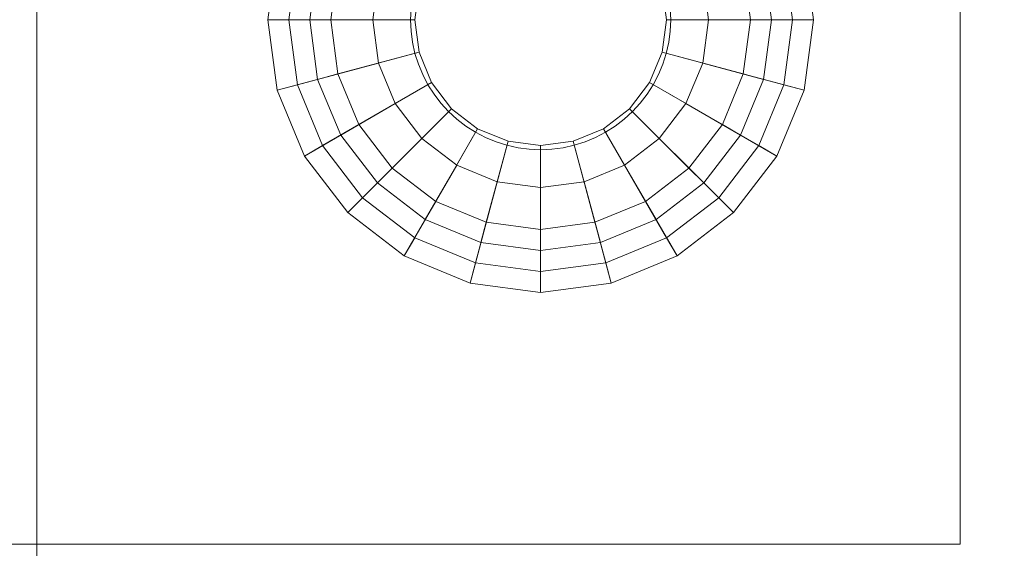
# Model space of a CAD drawing. Header units: inches. Extents: x -412 to -304, y -62 to 18.
# Tile 392 of 656: x -360.389 to -359.466, y -25.999 to -25.503. Entities that reach past the tile are written whole.
import ezdxf

# ---------------------------------------------------------------- set-up
doc = ezdxf.new("R2010")
doc.units = ezdxf.units.IN
doc.header["$LTSCALE"] = 32
doc.header["$MEASUREMENT"] = 0
for name, color, linetype, lineweight in [('Black', 7, 'Continuous', 18), ('Drawing', 7, 'Continuous', 18), ('Metal_HtAdjMech', 7, 'Continuous', 18), ('None', 7, 'Continuous', 18), ('SolidLine', 7, 'Continuous', 15), ('Wood_1-H', 7, 'Continuous', 13)]:
    doc.layers.add(name, color=color, linetype=linetype, lineweight=lineweight)

# ---------------------------------------------------------------- blocks, each defined once
blk = doc.blocks.new('Group-20')
at = {"layer": 'Black'}
for points in [[(-34.54794, 16.53613, 28.9791), (34.54794, 16.53613, 28.9791), (34.54794, -16.53613, 28.9791), (-34.54794, -16.53613, 28.9791)], [(-34.54794, 16.53613, 27.70079), (34.54794, 16.53613, 27.70079), (34.54794, -16.53613, 27.70079), (-34.54794, -16.53613, 27.70079)]]:
    blk.add_3dface(points, dxfattribs=at)
at = {"layer": 'Wood_1-H'}
for points in [[(-35.96494, 17.95313, 28.99879), (35.96494, 17.95313, 28.99879), (35.96494, -17.95313, 28.99879), (-35.96494, -17.95313, 28.99879)], [(-35.96494, 17.95313, 28.9791), (35.96494, 17.95313, 28.9791), (35.96494, -17.95313, 28.9791), (-35.96494, -17.95313, 28.9791)]]:
    blk.add_3dface(points, dxfattribs=at)
blk = doc.blocks.new('MpHtAdjTrough-1095 (3D)')
at = {"layer": 'Black'}
for points in [[(-17.3622, -4.05467, -1.5537), (17.3622, -4.05467, -1.5537), (17.3622, 2.5995, -3.97562), (-17.3622, 2.5995, -3.97562)], [(-17.3622, 2.59168, -4.03646), (17.3622, 2.59168, -4.03646), (17.3622, -4.07513, -1.60994), (-17.3622, -4.07513, -1.60994)]]:
    blk.add_3dface(points, dxfattribs=at)
blk = doc.blocks.new('MPHtAdjCenterBar (3D)')
at = {"layer": 'Black'}
for points in [[(0, 2.0838, -0.07874), (-0.06623, 2.07508, -0.07874), (-0.04076, 1.98001, -0.07874), (0, 1.98538, -0.07874)], [(0, 2.0838, -0.01969), (-0.06623, 2.07508, -0.01969), (-0.06623, 2.07508, -0.07874), (0, 2.0838, -0.07874)], [(0, 2.06412), (-0.06114, 2.05607), (-0.06623, 2.07508, -0.01969), (0, 2.0838, -0.01969)], [(0.06623, 2.07508, -0.07874), (0, 2.0838, -0.07874), (0, 1.98538, -0.07874), (0.04076, 1.98001, -0.07874)], [(0.06623, 2.07508, -0.01969), (0, 2.0838, -0.01969), (0, 2.0838, -0.07874), (0.06623, 2.07508, -0.07874)], [(0.06114, 2.05607), (0, 2.06412), (0, 2.0838, -0.01969), (0.06623, 2.07508, -0.01969)], [(-0.06623, 2.07508, -0.07874), (-0.12795, 2.04952, -0.07874), (-0.07874, 1.96428, -0.07874), (-0.04076, 1.98001, -0.07874)], [(-0.06623, 2.07508, -0.01969), (-0.12795, 2.04952, -0.01969), (-0.12795, 2.04952, -0.07874), (-0.06623, 2.07508, -0.07874)], [(-0.06114, 2.05607), (-0.11811, 2.03247), (-0.12795, 2.04952, -0.01969), (-0.06623, 2.07508, -0.01969)], [(0, 1.94601), (-0.03057, 1.94198), (-0.06114, 2.05607), (0, 2.06412)], [(0.03057, 1.94198), (0, 1.94601), (0, 2.06412), (0.06114, 2.05607)], [(-0.03057, 1.94198), (-0.05906, 1.93018), (-0.11811, 2.03247), (-0.06114, 2.05607)], [(-0.12795, 2.04952, -0.07874), (-0.18095, 2.00885, -0.07874), (-0.11136, 1.93925, -0.07874), (-0.07874, 1.96428, -0.07874)], [(-0.12795, 2.04952, -0.01969), (-0.18095, 2.00885, -0.01969), (-0.18095, 2.00885, -0.07874), (-0.12795, 2.04952, -0.07874)], [(-0.11811, 2.03247), (-0.16703, 1.99493), (-0.18095, 2.00885, -0.01969), (-0.12795, 2.04952, -0.01969)], [(0, 2.04443, -0.21654), (-0.05604, 2.03705, -0.21654), (-0.05095, 2.01804, -0.23622), (0, 2.02475, -0.23622)], [(0, 2.04443, -0.15748), (-0.05604, 2.03705, -0.15748), (-0.05604, 2.03705, -0.21654), (0, 2.04443, -0.21654)], [(0, 1.98538, -0.15748), (-0.04076, 1.98001, -0.15748), (-0.05604, 2.03705, -0.15748), (0, 2.04443, -0.15748)], [(0.05604, 2.03705, -0.21654), (0, 2.04443, -0.21654), (0, 2.02475, -0.23622), (0.05095, 2.01804, -0.23622)], [(0.05604, 2.03705, -0.15748), (0, 2.04443, -0.15748), (0, 2.04443, -0.21654), (0.05604, 2.03705, -0.21654)], [(0.04076, 1.98001, -0.15748), (0, 1.98538, -0.15748), (0, 2.04443, -0.15748), (0.05604, 2.03705, -0.15748)], [(-0.05906, 1.93018), (-0.08352, 1.91141), (-0.16703, 1.99493), (-0.11811, 2.03247)], [(-0.05604, 2.03705, -0.21654), (-0.10827, 2.01542, -0.21654), (-0.09843, 1.99837, -0.23622), (-0.05095, 2.01804, -0.23622)], [(-0.05604, 2.03705, -0.15748), (-0.10827, 2.01542, -0.15748), (-0.10827, 2.01542, -0.21654), (-0.05604, 2.03705, -0.21654)], [(-0.04076, 1.98001, -0.15748), (-0.07874, 1.96428, -0.15748), (-0.10827, 2.01542, -0.15748), (-0.05604, 2.03705, -0.15748)], [(0, 2.02475, -0.23622), (-0.05095, 2.01804, -0.23622), (-0.03057, 1.94198, -0.23622), (0, 1.94601, -0.23622)], [(0.05095, 2.01804, -0.23622), (0, 2.02475, -0.23622), (0, 1.94601, -0.23622), (0.03057, 1.94198, -0.23622)], [(-0.10827, 2.01542, -0.21654), (-0.15311, 1.98101, -0.21654), (-0.1392, 1.96709, -0.23622), (-0.09843, 1.99837, -0.23622)], [(-0.10827, 2.01542, -0.15748), (-0.15311, 1.98101, -0.15748), (-0.15311, 1.98101, -0.21654), (-0.10827, 2.01542, -0.21654)], [(-0.07874, 1.96428, -0.15748), (-0.11136, 1.93925, -0.15748), (-0.15311, 1.98101, -0.15748), (-0.10827, 2.01542, -0.15748)], [(-0.05095, 2.01804, -0.23622), (-0.09843, 1.99837, -0.23622), (-0.05906, 1.93018, -0.23622), (-0.03057, 1.94198, -0.23622)], [(-0.18095, 2.00885, -0.07874), (-0.22162, 1.95585, -0.07874), (-0.13638, 1.90664, -0.07874), (-0.11136, 1.93925, -0.07874)], [(-0.18095, 2.00885, -0.01969), (-0.22162, 1.95585, -0.01969), (-0.22162, 1.95585, -0.07874), (-0.18095, 2.00885, -0.07874)], [(-0.16703, 1.99493), (-0.20457, 1.94601), (-0.22162, 1.95585, -0.01969), (-0.18095, 2.00885, -0.01969)], [(-0.09843, 1.99837, -0.23622), (-0.1392, 1.96709, -0.23622), (-0.08352, 1.91141, -0.23622), (-0.05906, 1.93018, -0.23622)], [(-0.08352, 1.91141), (-0.10229, 1.88695), (-0.20457, 1.94601), (-0.16703, 1.99493)], [(-0.15311, 1.98101, -0.21654), (-0.18753, 1.93616, -0.21654), (-0.17048, 1.92632, -0.23622), (-0.1392, 1.96709, -0.23622)], [(-0.15311, 1.98101, -0.15748), (-0.18753, 1.93616, -0.15748), (-0.18753, 1.93616, -0.21654), (-0.15311, 1.98101, -0.21654)], [(-0.11136, 1.93925, -0.15748), (-0.13638, 1.90664, -0.15748), (-0.18753, 1.93616, -0.15748), (-0.15311, 1.98101, -0.15748)], [(-0.04076, 1.98001, -0.07874), (-0.07874, 1.96428, -0.07874), (-0.07874, 1.96428, -0.15748), (-0.04076, 1.98001, -0.15748)], [(0, 1.98538, -0.07874), (-0.04076, 1.98001, -0.07874), (-0.04076, 1.98001, -0.15748), (0, 1.98538, -0.15748)], [(0.04076, 1.98001, -0.07874), (0, 1.98538, -0.07874), (0, 1.98538, -0.15748), (0.04076, 1.98001, -0.15748)], [(-0.1392, 1.96709, -0.23622), (-0.17048, 1.92632, -0.23622), (-0.10229, 1.88695, -0.23622), (-0.08352, 1.91141, -0.23622)], [(-0.07874, 1.96428, -0.07874), (-0.11136, 1.93925, -0.07874), (-0.11136, 1.93925, -0.15748), (-0.07874, 1.96428, -0.15748)], [(-0.22162, 1.95585, -0.07874), (-0.24719, 1.89413, -0.07874), (-0.15212, 1.86866, -0.07874), (-0.13638, 1.90664, -0.07874)], [(-0.22162, 1.95585, -0.01969), (-0.24719, 1.89413, -0.01969), (-0.24719, 1.89413, -0.07874), (-0.22162, 1.95585, -0.07874)], [(-0.20457, 1.94601), (-0.22817, 1.88903), (-0.24719, 1.89413, -0.01969), (-0.22162, 1.95585, -0.01969)], [(-0.10229, 1.88695), (-0.11409, 1.85847), (-0.22817, 1.88903), (-0.20457, 1.94601)], [(-0.03057, 1.94198, -0.23622), (-0.05906, 1.93018, -0.23622), (-0.05906, 1.93018), (-0.03057, 1.94198)], [(0, 1.94601, -0.23622), (-0.03057, 1.94198, -0.23622), (-0.03057, 1.94198), (0, 1.94601)], [(0.03057, 1.94198, -0.23622), (0, 1.94601, -0.23622), (0, 1.94601), (0.03057, 1.94198)], [(-0.18753, 1.93616, -0.21654), (-0.20916, 1.88394, -0.21654), (-0.19014, 1.87885, -0.23622), (-0.17048, 1.92632, -0.23622)], [(-0.18753, 1.93616, -0.15748), (-0.20916, 1.88394, -0.15748), (-0.20916, 1.88394, -0.21654), (-0.18753, 1.93616, -0.21654)], [(-0.13638, 1.90664, -0.15748), (-0.15212, 1.86866, -0.15748), (-0.20916, 1.88394, -0.15748), (-0.18753, 1.93616, -0.15748)], [(-0.11136, 1.93925, -0.07874), (-0.13638, 1.90664, -0.07874), (-0.13638, 1.90664, -0.15748), (-0.11136, 1.93925, -0.15748)], [(-0.17048, 1.92632, -0.23622), (-0.19014, 1.87885, -0.23622), (-0.11409, 1.85847, -0.23622), (-0.10229, 1.88695, -0.23622)], [(-0.05906, 1.93018, -0.23622), (-0.08352, 1.91141, -0.23622), (-0.08352, 1.91141), (-0.05906, 1.93018)], [(-0.13638, 1.90664, -0.07874), (-0.15212, 1.86866, -0.07874), (-0.15212, 1.86866, -0.15748), (-0.13638, 1.90664, -0.15748)], [(-0.08352, 1.91141, -0.23622), (-0.10229, 1.88695, -0.23622), (-0.10229, 1.88695), (-0.08352, 1.91141)], [(-0.24719, 1.89413, -0.07874), (-0.25591, 1.8279, -0.07874), (-0.15748, 1.8279, -0.07874), (-0.15212, 1.86866, -0.07874)], [(-0.24719, 1.89413, -0.01969), (-0.25591, 1.8279, -0.01969), (-0.25591, 1.8279, -0.07874), (-0.24719, 1.89413, -0.07874)], [(-0.22817, 1.88903), (-0.23622, 1.8279), (-0.25591, 1.8279, -0.01969), (-0.24719, 1.89413, -0.01969)], [(-0.11409, 1.85847), (-0.11811, 1.8279), (-0.23622, 1.8279), (-0.22817, 1.88903)], [(-0.10229, 1.88695, -0.23622), (-0.11409, 1.85847, -0.23622), (-0.11409, 1.85847), (-0.10229, 1.88695)], [(-0.20916, 1.88394, -0.21654), (-0.21654, 1.8279, -0.21654), (-0.19685, 1.8279, -0.23622), (-0.19014, 1.87885, -0.23622)], [(-0.20916, 1.88394, -0.15748), (-0.21654, 1.8279, -0.15748), (-0.21654, 1.8279, -0.21654), (-0.20916, 1.88394, -0.21654)], [(-0.15212, 1.86866, -0.15748), (-0.15748, 1.8279, -0.15748), (-0.21654, 1.8279, -0.15748), (-0.20916, 1.88394, -0.15748)], [(-0.19014, 1.87885, -0.23622), (-0.19685, 1.8279, -0.23622), (-0.11811, 1.8279, -0.23622), (-0.11409, 1.85847, -0.23622)], [(-0.15212, 1.86866, -0.07874), (-0.15748, 1.8279, -0.07874), (-0.15748, 1.8279, -0.15748), (-0.15212, 1.86866, -0.15748)], [(-0.11409, 1.85847, -0.23622), (-0.11811, 1.8279, -0.23622), (-0.11811, 1.8279), (-0.11409, 1.85847)], [(-0.25591, 1.8279, -0.07874), (-0.24719, 1.76166, -0.07874), (-0.15212, 1.78714, -0.07874), (-0.15748, 1.8279, -0.07874)], [(-0.25591, 1.8279, -0.01969), (-0.24719, 1.76166, -0.01969), (-0.24719, 1.76166, -0.07874), (-0.25591, 1.8279, -0.07874)], [(-0.23622, 1.8279), (-0.22817, 1.76676), (-0.24719, 1.76166, -0.01969), (-0.25591, 1.8279, -0.01969)], [(-0.11811, 1.8279), (-0.11409, 1.79733), (-0.22817, 1.76676), (-0.23622, 1.8279)], [(-0.21654, 1.8279, -0.21654), (-0.20916, 1.77185, -0.21654), (-0.19014, 1.77695, -0.23622), (-0.19685, 1.8279, -0.23622)], [(-0.21654, 1.8279, -0.15748), (-0.20916, 1.77185, -0.15748), (-0.20916, 1.77185, -0.21654), (-0.21654, 1.8279, -0.21654)], [(-0.15748, 1.8279, -0.15748), (-0.15212, 1.78714, -0.15748), (-0.20916, 1.77185, -0.15748), (-0.21654, 1.8279, -0.15748)], [(-0.19685, 1.8279, -0.23622), (-0.19014, 1.77695, -0.23622), (-0.11409, 1.79733, -0.23622), (-0.11811, 1.8279, -0.23622)], [(-0.15748, 1.8279, -0.07874), (-0.15212, 1.78714, -0.07874), (-0.15212, 1.78714, -0.15748), (-0.15748, 1.8279, -0.15748)], [(-0.11811, 1.8279, -0.23622), (-0.11409, 1.79733, -0.23622), (-0.11409, 1.79733), (-0.11811, 1.8279)], [(-0.11409, 1.79733), (-0.10229, 1.76884), (-0.20457, 1.70979), (-0.22817, 1.76676)], [(-0.19014, 1.77695, -0.23622), (-0.17048, 1.72947, -0.23622), (-0.10229, 1.76884, -0.23622), (-0.11409, 1.79733, -0.23622)], [(-0.11409, 1.79733, -0.23622), (-0.10229, 1.76884, -0.23622), (-0.10229, 1.76884), (-0.11409, 1.79733)], [(-0.24719, 1.76166, -0.07874), (-0.22162, 1.69994, -0.07874), (-0.13638, 1.74916, -0.07874), (-0.15212, 1.78714, -0.07874)], [(-0.15212, 1.78714, -0.15748), (-0.13638, 1.74916, -0.15748), (-0.18753, 1.71963, -0.15748), (-0.20916, 1.77185, -0.15748)], [(-0.15212, 1.78714, -0.07874), (-0.13638, 1.74916, -0.07874), (-0.13638, 1.74916, -0.15748), (-0.15212, 1.78714, -0.15748)], [(-0.20916, 1.77185, -0.21654), (-0.18753, 1.71963, -0.21654), (-0.17048, 1.72947, -0.23622), (-0.19014, 1.77695, -0.23622)], [(-0.22817, 1.76676), (-0.20457, 1.70979), (-0.22162, 1.69994, -0.01969), (-0.24719, 1.76166, -0.01969)], [(-0.20916, 1.77185, -0.15748), (-0.18753, 1.71963, -0.15748), (-0.18753, 1.71963, -0.21654), (-0.20916, 1.77185, -0.21654)], [(-0.10229, 1.76884), (-0.08352, 1.74438), (-0.16703, 1.66086), (-0.20457, 1.70979)], [(-0.17048, 1.72947, -0.23622), (-0.1392, 1.6887, -0.23622), (-0.08352, 1.74438, -0.23622), (-0.10229, 1.76884, -0.23622)], [(-0.10229, 1.76884, -0.23622), (-0.08352, 1.74438, -0.23622), (-0.08352, 1.74438), (-0.10229, 1.76884)], [(-0.24719, 1.76166, -0.01969), (-0.22162, 1.69994, -0.01969), (-0.22162, 1.69994, -0.07874), (-0.24719, 1.76166, -0.07874)], [(-0.22162, 1.69994, -0.07874), (-0.18095, 1.64694, -0.07874), (-0.11136, 1.71654, -0.07874), (-0.13638, 1.74916, -0.07874)], [(-0.13638, 1.74916, -0.15748), (-0.11136, 1.71654, -0.15748), (-0.15311, 1.67478, -0.15748), (-0.18753, 1.71963, -0.15748)], [(-0.13638, 1.74916, -0.07874), (-0.11136, 1.71654, -0.07874), (-0.11136, 1.71654, -0.15748), (-0.13638, 1.74916, -0.15748)], [(-0.08352, 1.74438), (-0.05906, 1.72561), (-0.11811, 1.62332), (-0.16703, 1.66086)], [(-0.1392, 1.6887, -0.23622), (-0.09843, 1.65742, -0.23622), (-0.05906, 1.72561, -0.23622), (-0.08352, 1.74438, -0.23622)], [(-0.08352, 1.74438, -0.23622), (-0.05906, 1.72561, -0.23622), (-0.05906, 1.72561), (-0.08352, 1.74438)], [(-0.18753, 1.71963, -0.21654), (-0.15311, 1.67478, -0.21654), (-0.1392, 1.6887, -0.23622), (-0.17048, 1.72947, -0.23622)], [(-0.18753, 1.71963, -0.15748), (-0.15311, 1.67478, -0.15748), (-0.15311, 1.67478, -0.21654), (-0.18753, 1.71963, -0.21654)], [(-0.05906, 1.72561), (-0.03057, 1.71381), (-0.06114, 1.59973), (-0.11811, 1.62332)], [(-0.09843, 1.65742, -0.23622), (-0.05095, 1.63775, -0.23622), (-0.03057, 1.71381, -0.23622), (-0.05906, 1.72561, -0.23622)], [(-0.05906, 1.72561, -0.23622), (-0.03057, 1.71381, -0.23622), (-0.03057, 1.71381), (-0.05906, 1.72561)], [(-0.20457, 1.70979), (-0.16703, 1.66086), (-0.18095, 1.64694, -0.01969), (-0.22162, 1.69994, -0.01969)], [(-0.18095, 1.64694, -0.07874), (-0.12795, 1.60628, -0.07874), (-0.07874, 1.69151, -0.07874), (-0.11136, 1.71654, -0.07874)], [(-0.11136, 1.71654, -0.15748), (-0.07874, 1.69151, -0.15748), (-0.10827, 1.64037, -0.15748), (-0.15311, 1.67478, -0.15748)], [(-0.11136, 1.71654, -0.07874), (-0.07874, 1.69151, -0.07874), (-0.07874, 1.69151, -0.15748), (-0.11136, 1.71654, -0.15748)], [(-0.03057, 1.71381), (0, 1.70979), (0, 1.59168), (-0.06114, 1.59973)], [(-0.05095, 1.63775, -0.23622), (0, 1.63105, -0.23622), (0, 1.70979, -0.23622), (-0.03057, 1.71381, -0.23622)], [(-0.03057, 1.71381, -0.23622), (0, 1.70979, -0.23622), (0, 1.70979), (-0.03057, 1.71381)], [(0, 1.63105, -0.23622), (0.05095, 1.63775, -0.23622), (0.03057, 1.71381, -0.23622), (0, 1.70979, -0.23622)], [(0, 1.70979), (0.03057, 1.71381), (0.06114, 1.59973), (0, 1.59168)], [(0, 1.70979, -0.23622), (0.03057, 1.71381, -0.23622), (0.03057, 1.71381), (0, 1.70979)], [(-0.22162, 1.69994, -0.01969), (-0.18095, 1.64694, -0.01969), (-0.18095, 1.64694, -0.07874), (-0.22162, 1.69994, -0.07874)], [(-0.12795, 1.60628, -0.07874), (-0.06623, 1.58071, -0.07874), (-0.04076, 1.67578, -0.07874), (-0.07874, 1.69151, -0.07874)], [(-0.07874, 1.69151, -0.15748), (-0.04076, 1.67578, -0.15748), (-0.05604, 1.61874, -0.15748), (-0.10827, 1.64037, -0.15748)], [(-0.07874, 1.69151, -0.07874), (-0.04076, 1.67578, -0.07874), (-0.04076, 1.67578, -0.15748), (-0.07874, 1.69151, -0.15748)], [(-0.15311, 1.67478, -0.21654), (-0.10827, 1.64037, -0.21654), (-0.09843, 1.65742, -0.23622), (-0.1392, 1.6887, -0.23622)], [(-0.15311, 1.67478, -0.15748), (-0.10827, 1.64037, -0.15748), (-0.10827, 1.64037, -0.21654), (-0.15311, 1.67478, -0.21654)], [(-0.06623, 1.58071, -0.07874), (0, 1.57199, -0.07874), (0, 1.67042, -0.07874), (-0.04076, 1.67578, -0.07874)], [(-0.04076, 1.67578, -0.15748), (0, 1.67042, -0.15748), (0, 1.61136, -0.15748), (-0.05604, 1.61874, -0.15748)], [(-0.04076, 1.67578, -0.07874), (0, 1.67042, -0.07874), (0, 1.67042, -0.15748), (-0.04076, 1.67578, -0.15748)], [(0, 1.67042, -0.15748), (0.04076, 1.67578, -0.15748), (0.05604, 1.61874, -0.15748), (0, 1.61136, -0.15748)], [(0, 1.67042, -0.07874), (0.04076, 1.67578, -0.07874), (0.04076, 1.67578, -0.15748), (0, 1.67042, -0.15748)], [(0, 1.57199, -0.07874), (0.06623, 1.58071, -0.07874), (0.04076, 1.67578, -0.07874), (0, 1.67042, -0.07874)], [(-0.16703, 1.66086), (-0.11811, 1.62332), (-0.12795, 1.60628, -0.01969), (-0.18095, 1.64694, -0.01969)], [(-0.10827, 1.64037, -0.21654), (-0.05604, 1.61874, -0.21654), (-0.05095, 1.63775, -0.23622), (-0.09843, 1.65742, -0.23622)], [(-0.18095, 1.64694, -0.01969), (-0.12795, 1.60628, -0.01969), (-0.12795, 1.60628, -0.07874), (-0.18095, 1.64694, -0.07874)], [(-0.10827, 1.64037, -0.15748), (-0.05604, 1.61874, -0.15748), (-0.05604, 1.61874, -0.21654), (-0.10827, 1.64037, -0.21654)], [(-0.05604, 1.61874, -0.21654), (0, 1.61136, -0.21654), (0, 1.63105, -0.23622), (-0.05095, 1.63775, -0.23622)], [(0, 1.61136, -0.21654), (0.05604, 1.61874, -0.21654), (0.05095, 1.63775, -0.23622), (0, 1.63105, -0.23622)], [(-0.11811, 1.62332), (-0.06114, 1.59973), (-0.06623, 1.58071, -0.01969), (-0.12795, 1.60628, -0.01969)], [(-0.05604, 1.61874, -0.15748), (0, 1.61136, -0.15748), (0, 1.61136, -0.21654), (-0.05604, 1.61874, -0.21654)], [(0, 1.61136, -0.15748), (0.05604, 1.61874, -0.15748), (0.05604, 1.61874, -0.21654), (0, 1.61136, -0.21654)], [(-0.12795, 1.60628, -0.01969), (-0.06623, 1.58071, -0.01969), (-0.06623, 1.58071, -0.07874), (-0.12795, 1.60628, -0.07874)], [(-0.06114, 1.59973), (0, 1.59168), (0, 1.57199, -0.01969), (-0.06623, 1.58071, -0.01969)], [(0, 1.59168), (0.06114, 1.59973), (0.06623, 1.58071, -0.01969), (0, 1.57199, -0.01969)], [(-0.06623, 1.58071, -0.01969), (0, 1.57199, -0.01969), (0, 1.57199, -0.07874), (-0.06623, 1.58071, -0.07874)], [(0, 1.57199, -0.01969), (0.06623, 1.58071, -0.01969), (0.06623, 1.58071, -0.07874), (0, 1.57199, -0.07874)]]:
    blk.add_3dface(points, dxfattribs=at)
at = {"layer": 'Metal_HtAdjMech'}
for points, invisible_edges in [([(-0.12019, 1.84909, -0.07874), (-0.11789, 1.85948, -0.07874), (-0.49213, 3.009, -0.07874), (-0.49213, 1.4342, -0.07874)], 10), ([(-0.49213, 3.009, -0.07874), (-0.09998, 1.8979, -0.07874), (-0.09349, 1.90635, -0.07874)], 9), ([(-0.11789, 1.85948, -0.07874), (-0.11469, 1.86964, -0.07874), (-0.49213, 3.009, -0.07874)], 10), ([(-0.49213, 3.009, -0.07874), (-0.05158, 1.93851, -0.07874), (-0.04174, 1.94258, -0.07874)], 9), ([(-0.49213, 3.009, -0.07874), (-0.1057, 1.88892, -0.07874), (-0.09998, 1.8979, -0.07874)], 9), ([(-0.49213, 3.009, -0.07874), (-0.06102, 1.93359, -0.07874), (-0.05158, 1.93851, -0.07874)], 9), ([(-0.49213, 3.009, -0.07874), (-0.07845, 1.92139, -0.07874), (-0.07, 1.92787, -0.07874)], 9), ([(-0.49213, 3.009, -0.07874), (-0.11061, 1.87948, -0.07874), (-0.1057, 1.88892, -0.07874)], 9), ([(-0.07, 1.92787, -0.07874), (-0.06102, 1.93359, -0.07874), (-0.49213, 3.009, -0.07874)], 10), ([(-0.11469, 1.86964, -0.07874), (-0.11061, 1.87948, -0.07874), (-0.49213, 3.009, -0.07874)], 10), ([(-0.49213, 3.009, -0.07874), (-0.0863, 1.9142, -0.07874), (-0.07845, 1.92139, -0.07874)], 9), ([(-0.09349, 1.90635, -0.07874), (-0.0863, 1.9142, -0.07874), (-0.49213, 3.009, -0.07874)], 10), ([(-0.49213, 3.009, -0.07874), (-0.03159, 1.94579, -0.07874), (-0.02119, 1.94809, -0.07874)], 9), ([(0.49212, 3.009, -0.07874), (-0.49213, 3.009, -0.07874), (-0.01064, 1.94948, -0.07874), (0, 1.94994, -0.07874)], 10), ([(-0.04174, 1.94258, -0.07874), (-0.03159, 1.94579, -0.07874), (-0.49213, 3.009, -0.07874)], 10), ([(-0.02119, 1.94809, -0.07874), (-0.01064, 1.94948, -0.07874), (-0.49213, 3.009, -0.07874)], 10), ([(-0.49213, 2.81215, -0.15748), (-0.49213, 2.30034, -0.15748), (-0.49213, 3.009, -0.07874)], 10), ([(-0.49213, 2.30034, -0.15748), (-0.49213, 1.4342, -0.15748), (-0.49213, 1.4342, -0.07874), (-0.49213, 3.009, -0.07874)], 8), ([(0, 1.94994, -0.07874), (0.01064, 1.94948, -0.07874), (0.49212, 3.009, -0.07874)], 10), ([(-11.94882, 2.30034, -0.31496), (11.94882, 2.30034, -0.31496), (0.49212, 2.30034, -0.15748), (-0.49213, 2.30034, -0.15748)], 10), ([(-0.49213, 2.30034, -0.15748), (-11.94882, 2.30034, -0.15748), (-11.94882, 2.30034, -0.31496)], 8), ([(-0.49213, 2.30034, -0.15748), (-0.11789, 1.85948, -0.15748), (-0.12019, 1.84909, -0.15748)], 9), ([(-0.49213, 2.30034, -0.15748), (-0.11469, 1.86964, -0.15748), (-0.11789, 1.85948, -0.15748)], 9), ([(-0.49213, 2.30034, -0.15748), (-0.0863, 1.9142, -0.15748), (-0.09349, 1.90635, -0.15748)], 9), ([(-0.49213, 2.30034, -0.15748), (-0.03159, 1.94579, -0.15748), (-0.04174, 1.94258, -0.15748)], 9), ([(-0.49213, 2.30034, -0.15748), (-0.11061, 1.87948, -0.15748), (-0.11469, 1.86964, -0.15748)], 9), ([(-0.09349, 1.90635, -0.15748), (-0.09998, 1.8979, -0.15748), (-0.49213, 2.30034, -0.15748)], 10), ([(-0.49213, 2.30034, -0.15748), (-0.06102, 1.93359, -0.15748), (-0.07, 1.92787, -0.15748)], 9), ([(-0.04174, 1.94258, -0.15748), (-0.05158, 1.93851, -0.15748), (-0.49213, 2.30034, -0.15748)], 10), ([(-0.12019, 1.84909, -0.15748), (-0.12158, 1.83853, -0.15748), (-0.49213, 2.30034, -0.15748)], 10), ([(-0.09998, 1.8979, -0.15748), (-0.1057, 1.88892, -0.15748), (-0.49213, 2.30034, -0.15748)], 10), ([(-0.05158, 1.93851, -0.15748), (-0.06102, 1.93359, -0.15748), (-0.49213, 2.30034, -0.15748)], 10), ([(-0.1057, 1.88892, -0.15748), (-0.11061, 1.87948, -0.15748), (-0.49213, 2.30034, -0.15748)], 10), ([(-0.07, 1.92787, -0.15748), (-0.07845, 1.92139, -0.15748), (-0.49213, 2.30034, -0.15748)], 10), ([(-0.07845, 1.92139, -0.15748), (-0.0863, 1.9142, -0.15748), (-0.49213, 2.30034, -0.15748)], 10), ([(-0.49213, 2.30034, -0.15748), (-0.01064, 1.94948, -0.15748), (-0.02119, 1.94809, -0.15748)], 9), ([(-0.02119, 1.94809, -0.15748), (-0.03159, 1.94579, -0.15748), (-0.49213, 2.30034, -0.15748)], 10), ([(0, 1.94994, -0.15748), (-0.01064, 1.94948, -0.15748), (-0.49213, 2.30034, -0.15748), (0.49212, 2.30034, -0.15748)], 10), ([(-0.12158, 1.83853, -0.15748), (-0.12205, 1.8279, -0.15748), (-0.49213, 1.4342, -0.15748), (-0.49213, 2.30034, -0.15748)], 10), ([(0.49212, 2.30034, -0.15748), (0.01064, 1.94948, -0.15748), (0, 1.94994, -0.15748)], 9), ([(-0.01064, 1.94948, -0.15748), (-0.01064, 1.94948, -0.07874), (-0.02119, 1.94809, -0.07874), (-0.02119, 1.94809, -0.15748)], 5), ([(0, 1.94994, -0.15748), (0, 1.94994, -0.07874), (-0.01064, 1.94948, -0.07874), (-0.01064, 1.94948, -0.15748)], 5), ([(0.01064, 1.94948, -0.15748), (0.01064, 1.94948, -0.07874), (0, 1.94994, -0.07874), (0, 1.94994, -0.15748)], 5), ([(-0.04174, 1.94258, -0.15748), (-0.04174, 1.94258, -0.07874), (-0.05158, 1.93851, -0.07874), (-0.05158, 1.93851, -0.15748)], 5), ([(-0.03159, 1.94579, -0.15748), (-0.03159, 1.94579, -0.07874), (-0.04174, 1.94258, -0.07874), (-0.04174, 1.94258, -0.15748)], 5), ([(-0.02119, 1.94809, -0.15748), (-0.02119, 1.94809, -0.07874), (-0.03159, 1.94579, -0.07874), (-0.03159, 1.94579, -0.15748)], 5), ([(-0.06102, 1.93359, -0.15748), (-0.06102, 1.93359, -0.07874), (-0.07, 1.92787, -0.07874), (-0.07, 1.92787, -0.15748)], 5), ([(-0.05158, 1.93851, -0.15748), (-0.05158, 1.93851, -0.07874), (-0.06102, 1.93359, -0.07874), (-0.06102, 1.93359, -0.15748)], 5), ([(-0.07845, 1.92139, -0.15748), (-0.07845, 1.92139, -0.07874), (-0.0863, 1.9142, -0.07874), (-0.0863, 1.9142, -0.15748)], 5), ([(-0.07, 1.92787, -0.15748), (-0.07, 1.92787, -0.07874), (-0.07845, 1.92139, -0.07874), (-0.07845, 1.92139, -0.15748)], 5), ([(-0.0863, 1.9142, -0.15748), (-0.0863, 1.9142, -0.07874), (-0.09349, 1.90635, -0.07874), (-0.09349, 1.90635, -0.15748)], 5), ([(-0.09349, 1.90635, -0.15748), (-0.09349, 1.90635, -0.07874), (-0.09998, 1.8979, -0.07874), (-0.09998, 1.8979, -0.15748)], 5), ([(-0.09998, 1.8979, -0.15748), (-0.09998, 1.8979, -0.07874), (-0.1057, 1.88892, -0.07874), (-0.1057, 1.88892, -0.15748)], 5), ([(-0.1057, 1.88892, -0.15748), (-0.1057, 1.88892, -0.07874), (-0.11061, 1.87948, -0.07874), (-0.11061, 1.87948, -0.15748)], 5), ([(-0.11061, 1.87948, -0.15748), (-0.11061, 1.87948, -0.07874), (-0.11469, 1.86964, -0.07874), (-0.11469, 1.86964, -0.15748)], 5), ([(-0.11469, 1.86964, -0.15748), (-0.11469, 1.86964, -0.07874), (-0.11789, 1.85948, -0.07874), (-0.11789, 1.85948, -0.15748)], 5), ([(-0.11789, 1.85948, -0.15748), (-0.11789, 1.85948, -0.07874), (-0.12019, 1.84909, -0.07874), (-0.12019, 1.84909, -0.15748)], 5), ([(-0.49213, 1.4342, -0.07874), (-0.12158, 1.83853, -0.07874), (-0.12019, 1.84909, -0.07874)], 9), ([(-0.12019, 1.84909, -0.15748), (-0.12019, 1.84909, -0.07874), (-0.12158, 1.83853, -0.07874), (-0.12158, 1.83853, -0.15748)], 5), ([(-0.12205, 1.8279, -0.07874), (-0.12158, 1.83853, -0.07874), (-0.49213, 1.4342, -0.07874)], 10), ([(-0.12158, 1.83853, -0.15748), (-0.12158, 1.83853, -0.07874), (-0.12205, 1.8279, -0.07874), (-0.12205, 1.8279, -0.15748)], 5), ([(-0.49213, 1.4342, -0.15748), (-0.12205, 1.8279, -0.15748), (-0.12158, 1.81726, -0.15748)], 9), ([(-0.49213, 1.4342, -0.07874), (-0.12158, 1.81726, -0.07874), (-0.12205, 1.8279, -0.07874)], 9), ([(-0.12205, 1.8279, -0.15748), (-0.12205, 1.8279, -0.07874), (-0.12158, 1.81726, -0.07874), (-0.12158, 1.81726, -0.15748)], 5), ([(-0.49213, 1.4342, -0.15748), (-0.12158, 1.81726, -0.15748), (-0.12019, 1.8067, -0.15748)], 9), ([(-0.12019, 1.8067, -0.07874), (-0.12158, 1.81726, -0.07874), (-0.49213, 1.4342, -0.07874)], 10), ([(-0.12158, 1.81726, -0.15748), (-0.12158, 1.81726, -0.07874), (-0.12019, 1.8067, -0.07874), (-0.12019, 1.8067, -0.15748)], 5), ([(-0.12019, 1.8067, -0.15748), (-0.11789, 1.79631, -0.15748), (-0.49213, 1.4342, -0.15748)], 10), ([(-0.49213, 1.4342, -0.07874), (-0.11789, 1.79631, -0.07874), (-0.12019, 1.8067, -0.07874)], 9), ([(-0.12019, 1.8067, -0.15748), (-0.12019, 1.8067, -0.07874), (-0.11789, 1.79631, -0.07874), (-0.11789, 1.79631, -0.15748)], 5), ([(-0.11789, 1.79631, -0.15748), (-0.11469, 1.78615, -0.15748), (-0.49213, 1.4342, -0.15748)], 10), ([(-0.49213, 1.4342, -0.07874), (-0.11469, 1.78615, -0.07874), (-0.11789, 1.79631, -0.07874)], 9), ([(-0.11789, 1.79631, -0.15748), (-0.11789, 1.79631, -0.07874), (-0.11469, 1.78615, -0.07874), (-0.11469, 1.78615, -0.15748)], 5), ([(-0.11469, 1.78615, -0.15748), (-0.11061, 1.77632, -0.15748), (-0.49213, 1.4342, -0.15748)], 10), ([(-0.49213, 1.4342, -0.07874), (-0.11061, 1.77632, -0.07874), (-0.11469, 1.78615, -0.07874)], 9), ([(-0.11469, 1.78615, -0.15748), (-0.11469, 1.78615, -0.07874), (-0.11061, 1.77632, -0.07874), (-0.11061, 1.77632, -0.15748)], 5), ([(-0.49213, 1.4342, -0.15748), (-0.11061, 1.77632, -0.15748), (-0.1057, 1.76687, -0.15748)], 9), ([(-0.1057, 1.76687, -0.07874), (-0.11061, 1.77632, -0.07874), (-0.49213, 1.4342, -0.07874)], 10), ([(-0.11061, 1.77632, -0.15748), (-0.11061, 1.77632, -0.07874), (-0.1057, 1.76687, -0.07874), (-0.1057, 1.76687, -0.15748)], 5), ([(-0.49213, 1.4342, -0.15748), (-0.1057, 1.76687, -0.15748), (-0.09998, 1.75789, -0.15748)], 9), ([(-0.09998, 1.75789, -0.07874), (-0.1057, 1.76687, -0.07874), (-0.49213, 1.4342, -0.07874)], 10), ([(-0.1057, 1.76687, -0.15748), (-0.1057, 1.76687, -0.07874), (-0.09998, 1.75789, -0.07874), (-0.09998, 1.75789, -0.15748)], 5), ([(-0.49213, 1.4342, -0.15748), (-0.09998, 1.75789, -0.15748), (-0.09349, 1.74945, -0.15748)], 9), ([(-0.09349, 1.74945, -0.07874), (-0.09998, 1.75789, -0.07874), (-0.49213, 1.4342, -0.07874)], 10), ([(-0.09998, 1.75789, -0.15748), (-0.09998, 1.75789, -0.07874), (-0.09349, 1.74945, -0.07874), (-0.09349, 1.74945, -0.15748)], 5), ([(-0.09349, 1.74945, -0.15748), (-0.0863, 1.7416, -0.15748), (-0.49213, 1.4342, -0.15748)], 10), ([(-0.49213, 1.4342, -0.07874), (-0.0863, 1.7416, -0.07874), (-0.09349, 1.74945, -0.07874)], 9), ([(-0.09349, 1.74945, -0.15748), (-0.09349, 1.74945, -0.07874), (-0.0863, 1.7416, -0.07874), (-0.0863, 1.7416, -0.15748)], 5), ([(-0.49213, 1.4342, -0.15748), (-0.0863, 1.7416, -0.15748), (-0.07845, 1.7344, -0.15748)], 9), ([(-0.07845, 1.7344, -0.07874), (-0.0863, 1.7416, -0.07874), (-0.49213, 1.4342, -0.07874)], 10), ([(-0.0863, 1.7416, -0.15748), (-0.0863, 1.7416, -0.07874), (-0.07845, 1.7344, -0.07874), (-0.07845, 1.7344, -0.15748)], 5), ([(-0.49213, 1.4342, -0.15748), (-0.07845, 1.7344, -0.15748), (-0.07, 1.72792, -0.15748)], 9), ([(-0.07, 1.72792, -0.07874), (-0.07845, 1.7344, -0.07874), (-0.49213, 1.4342, -0.07874)], 10), ([(-0.07, 1.72792, -0.15748), (-0.06102, 1.7222, -0.15748), (-0.49213, 1.4342, -0.15748)], 10), ([(-0.49213, 1.4342, -0.07874), (-0.06102, 1.7222, -0.07874), (-0.07, 1.72792, -0.07874)], 9), ([(-0.07845, 1.7344, -0.15748), (-0.07845, 1.7344, -0.07874), (-0.07, 1.72792, -0.07874), (-0.07, 1.72792, -0.15748)], 5), ([(-0.07, 1.72792, -0.15748), (-0.07, 1.72792, -0.07874), (-0.06102, 1.7222, -0.07874), (-0.06102, 1.7222, -0.15748)], 5), ([(-0.49213, 1.4342, -0.15748), (-0.06102, 1.7222, -0.15748), (-0.05158, 1.71728, -0.15748)], 9), ([(-0.05158, 1.71728, -0.07874), (-0.06102, 1.7222, -0.07874), (-0.49213, 1.4342, -0.07874)], 10), ([(-0.06102, 1.7222, -0.15748), (-0.06102, 1.7222, -0.07874), (-0.05158, 1.71728, -0.07874), (-0.05158, 1.71728, -0.15748)], 5), ([(-0.49213, 1.4342, -0.15748), (-0.05158, 1.71728, -0.15748), (-0.04174, 1.71321, -0.15748)], 9), ([(-0.04174, 1.71321, -0.07874), (-0.05158, 1.71728, -0.07874), (-0.49213, 1.4342, -0.07874)], 10), ([(-0.04174, 1.71321, -0.15748), (-0.03159, 1.71001, -0.15748), (-0.49213, 1.4342, -0.15748)], 10), ([(-0.49213, 1.4342, -0.07874), (-0.03159, 1.71001, -0.07874), (-0.04174, 1.71321, -0.07874)], 9), ([(-0.49213, 1.4342, -0.15748), (-0.03159, 1.71001, -0.15748), (-0.02119, 1.7077, -0.15748)], 9), ([(-0.02119, 1.7077, -0.07874), (-0.03159, 1.71001, -0.07874), (-0.49213, 1.4342, -0.07874)], 10), ([(-0.05158, 1.71728, -0.15748), (-0.05158, 1.71728, -0.07874), (-0.04174, 1.71321, -0.07874), (-0.04174, 1.71321, -0.15748)], 5), ([(-0.04174, 1.71321, -0.15748), (-0.04174, 1.71321, -0.07874), (-0.03159, 1.71001, -0.07874), (-0.03159, 1.71001, -0.15748)], 5), ([(-0.03159, 1.71001, -0.15748), (-0.03159, 1.71001, -0.07874), (-0.02119, 1.7077, -0.07874), (-0.02119, 1.7077, -0.15748)], 5), ([(-0.02119, 1.7077, -0.15748), (-0.01064, 1.70631, -0.15748), (-0.49213, 1.4342, -0.15748)], 10), ([(-0.49213, 1.4342, -0.07874), (-0.01064, 1.70631, -0.07874), (-0.02119, 1.7077, -0.07874)], 9), ([(0.49212, 1.4342, -0.15748), (-0.49213, 1.4342, -0.15748), (-0.01064, 1.70631, -0.15748), (0, 1.70585, -0.15748)], 10), ([(0, 1.70585, -0.07874), (-0.01064, 1.70631, -0.07874), (-0.49213, 1.4342, -0.07874), (0.49212, 1.4342, -0.07874)], 10), ([(-0.02119, 1.7077, -0.15748), (-0.02119, 1.7077, -0.07874), (-0.01064, 1.70631, -0.07874), (-0.01064, 1.70631, -0.15748)], 5), ([(-0.01064, 1.70631, -0.15748), (-0.01064, 1.70631, -0.07874), (0, 1.70585, -0.07874), (0, 1.70585, -0.15748)], 5), ([(0, 1.70585, -0.15748), (0, 1.70585, -0.07874), (0.01064, 1.70631, -0.07874), (0.01064, 1.70631, -0.15748)], 5), ([(0, 1.70585, -0.15748), (0.01064, 1.70631, -0.15748), (0.49212, 1.4342, -0.15748)], 10), ([(0.49212, 1.4342, -0.07874), (0.01064, 1.70631, -0.07874), (0, 1.70585, -0.07874)], 9)]:
    blk.add_3dface(points, dxfattribs=dict(at, invisible_edges=invisible_edges))
for points in [[(-17.61811, 2.81215, -1.55512), (17.61811, 2.81215, -1.55512), (17.61811, 2.30034, -1.55512), (-17.61811, 2.30034, -1.55512)], [(-17.61811, 2.30034, -1.39764), (17.61811, 2.30034, -1.39764), (17.61811, 2.81215, -1.39764), (-17.61811, 2.81215, -1.39764)], [(-0.49213, 2.30034, -0.15748), (-0.49213, 2.81215, -0.15748), (-11.94882, 2.81215, -0.15748), (-11.94882, 2.30034, -0.15748)], [(11.94882, 2.81215, -0.31496), (11.94882, 2.30034, -0.31496), (-11.94882, 2.30034, -0.31496), (-11.94882, 2.81215, -0.31496)], [(-17.61811, 2.30034, -1.55512), (17.61811, 2.30034, -1.55512), (17.61811, 2.30034, -1.39764), (-17.61811, 2.30034, -1.39764)], [(0.49212, 1.4342, -0.15748), (0.49212, 1.4342, -0.07874), (-0.49213, 1.4342, -0.07874), (-0.49213, 1.4342, -0.15748)]]:
    blk.add_3dface(points, dxfattribs=at)
blk = doc.blocks.new('Group-23')
at = {"layer": 'None'}
blk.add_blockref('Group-20', (0, 0), dxfattribs=at)
at = {"layer": 'SolidLine', "color": 7}
blk.add_blockref('MpHtAdjTrough-1095 (3D)', (0, 0, 27.70079), dxfattribs=at)
at = {"layer": 'SolidLine', "color": 7, "rotation": 180}
blk.add_blockref('MPHtAdjCenterBar (3D)', (0, 0, 27.70079), dxfattribs=at)
blk = doc.blocks.new('MP Ht Adju Rect Table (3D)')
at = {"layer": 'None'}
blk.add_blockref('Group-23', (0, 0), dxfattribs=at)
at = {"layer": 'Drawing', "color": 0, "flags": 1}
for tag in ['Tag', 'Catalog', 'Option1', 'Option2', 'Option3', 'Option4', 'Option5', 'Option6', 'Option7', 'Option8', 'Option9', 'Option10', 'Option11', 'Option12', 'Custom', 'FinishGroup', 'Discount', 'Item2', 'Item3', 'Item6', 'Item9', 'Item10', 'Item12', 'Item13', 'Item16', 'Item19', 'Item20', 'Item21', 'Item22', 'Item23', 'Item24', 'Item25', 'Item8', 'Item18', 'Item1', 'Item4', 'Item5', 'Item7', 'Item11', 'Item14', 'Item15', 'Item17']:
    blk.add_attdef(tag, (-16.60664, -46.53056), '', height=0.00709, dxfattribs=at)

msp = doc.modelspace()

# ---------------------------------------------------------------- block references
at = {"layer": 'Drawing', "rotation": 270}
msp.add_blockref('MP Ht Adju Rect Table (3D)', (-358.07283, -25.50309), dxfattribs=at)

doc.saveas('drawing.dxf')
